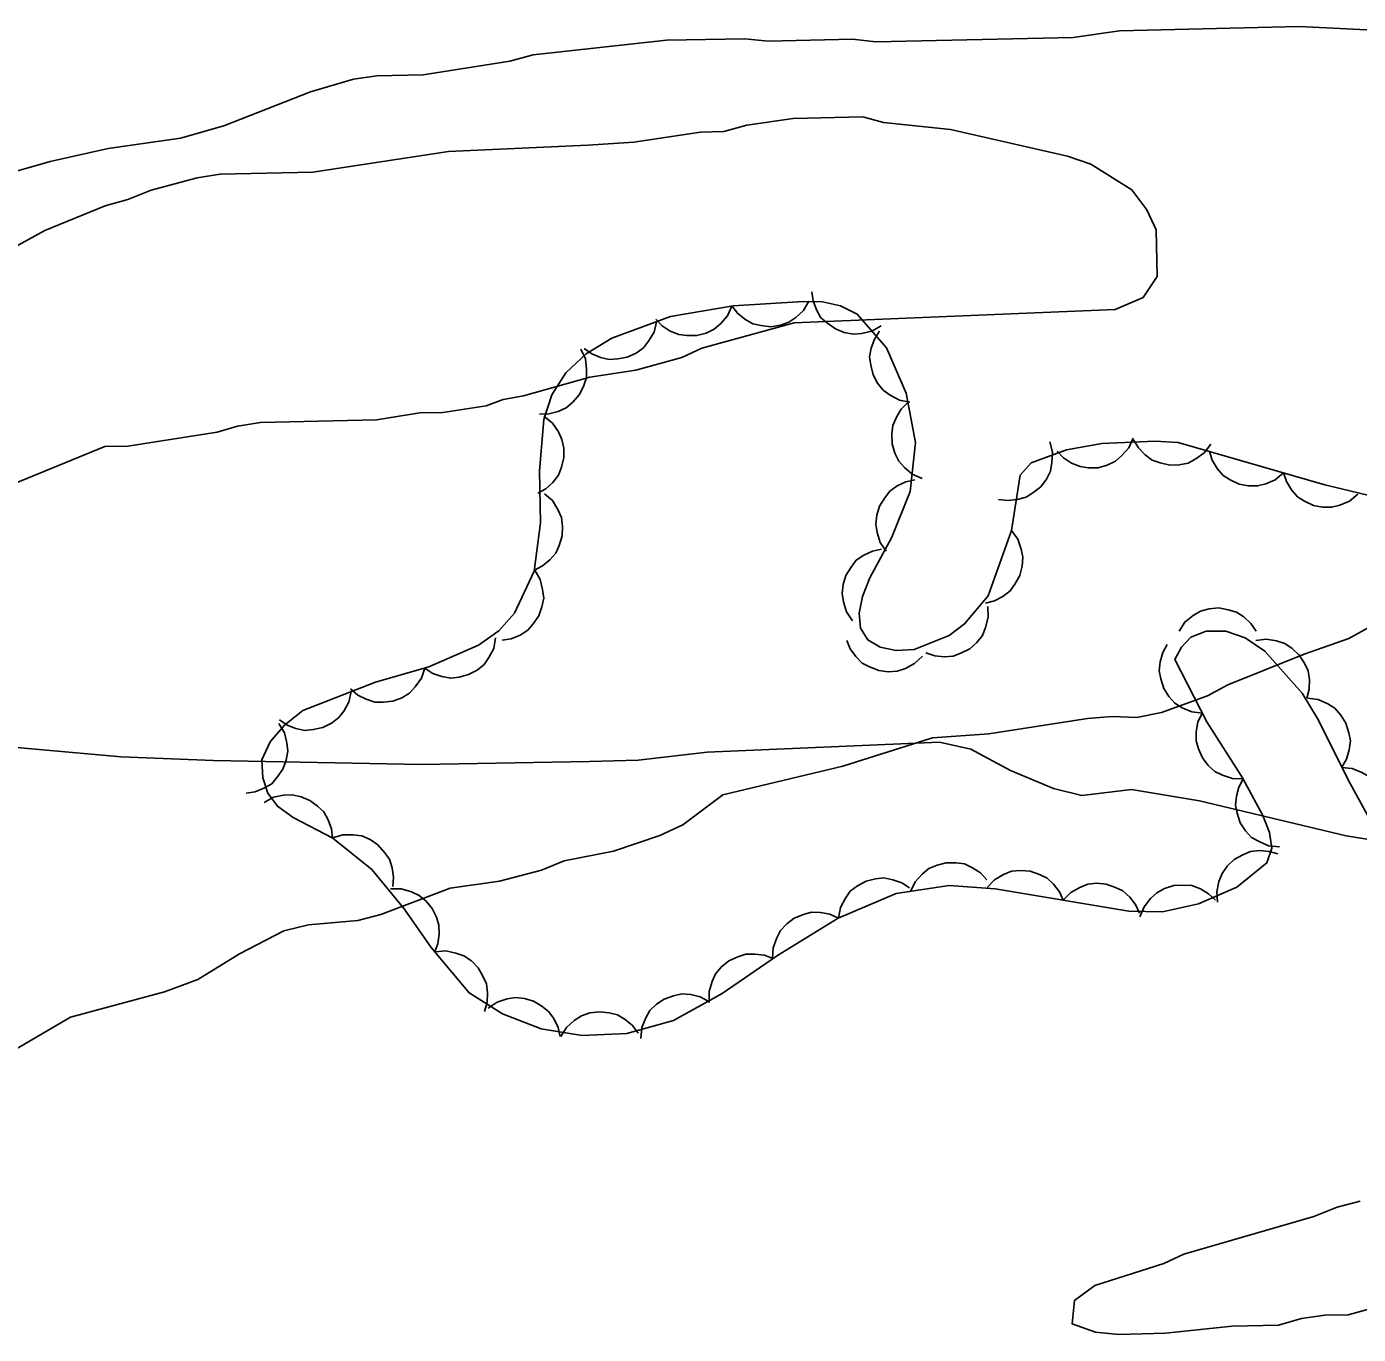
# Model space of a CAD drawing. Extents: x 336540 to 340074, y 5572036 to 5573747.
# Drawn here: x 338051.8 to 338103.6, y 5573054.1 to 5573104.9 of the extents above; entities that cross this region are included whole.
import ezdxf

# ---------------------------------------------------------------- set-up
doc = ezdxf.new("R2010")
doc.units = 0
for name, color, linetype in [('Niveau 2', 7, 'Continuous'), ('Niveau 22', 7, 'Continuous'), ('Niveau 44', 7, 'Continuous')]:
    doc.layers.add(name, color=color, linetype=linetype)

msp = doc.modelspace()

# ---------------------------------------------------------------- linework, layer by layer
at = {"layer": 'Niveau 2'}
for points in [[(338104.72, 5573104.73), (338101.32, 5573104.89), (338094.32, 5573104.73), (338092.52, 5573104.47), (338084.85, 5573104.3), (338083.94, 5573104.4), (338080.67, 5573104.33), (338079.76, 5573104.42), (338076.71, 5573104.36), (338071.53, 5573103.79), (338070.63, 5573103.55), (338067.26, 5573103.02), (338065.45, 5573102.98), (338064.55, 5573102.85), (338062.87, 5573102.36), (338059.51, 5573101.04), (338057.82, 5573100.55), (338055.01, 5573100.15), (338052.76, 5573099.65), (338051.08, 5573099.17)], [(338092.3, 5573099.86), (338087.75, 5573100.89), (338085.15, 5573101.17), (338084.35, 5573101.38), (338081.64, 5573101.32), (338079.84, 5573101.06), (338078.94, 5573100.81), (338078.04, 5573100.79), (338075.44, 5573100.4), (338073.66, 5573100.29)], [(338073.66, 5573100.29), (338068.24, 5573100.04), (338062.97, 5573099.24), (338059.36, 5573099.16), (338058.47, 5573099.02), (338056.68, 5573098.53), (338055.78, 5573098.17), (338054.89, 5573097.92), (338052.55, 5573096.97), (338049.1, 5573095.08)], [(338048.74, 5573086.06), (338054.88, 5573088.57), (338055.78, 5573088.59), (338059.25, 5573089.13), (338060.04, 5573089.37), (338060.93, 5573089.5), (338065.44, 5573089.61), (338067.12, 5573089.88), (338068.02, 5573089.9), (338069.7, 5573090.16), (338070.37, 5573090.4), (338071.16, 5573090.54), (338073.73, 5573091.27), (338075.52, 5573091.54), (338077.31, 5573092.03), (338078.09, 5573092.39), (338081.68, 5573093.38), (338094.16, 5573093.9), (338095.24, 5573094.37), (338095.79, 5573095.18), (338095.75, 5573096.99), (338095.39, 5573097.77), (338094.81, 5573098.55), (338093.21, 5573099.54), (338092.3, 5573099.86)], [(338104.08, 5573081.58), (338103.24, 5573081.11), (338101.5, 5573080.5), (338098.53, 5573079.31), (338097.75, 5573078.89), (338095.96, 5573078.23), (338095, 5573078.04), (338094.04, 5573078.08), (338093.08, 5573078), (338089.25, 5573077.41), (338087.05, 5573077.25), (338083.57, 5573076.15), (338078.9, 5573075.04), (338077.35, 5573073.87), (338076.45, 5573073.46), (338074.66, 5573072.85), (338072.74, 5573072.47), (338071.85, 5573072.11), (338070.22, 5573071.68), (338068.3, 5573071.41), (338065.61, 5573070.39), (338064.72, 5573070.15), (338062.8, 5573069.99), (338061.84, 5573069.75), (338060.11, 5573068.86), (338058.49, 5573067.86), (338057.2, 5573067.38), (338053.55, 5573066.4), (338051.04, 5573064.93)], [(338104.11, 5573055.07), (338103.21, 5573054.83), (338102.31, 5573054.81), (338101.4, 5573054.68), (338100.51, 5573054.43), (338098.7, 5573054.39), (338096.11, 5573054.11), (338094.3, 5573054.07), (338093.39, 5573054.16), (338092.48, 5573054.48), (338092.58, 5573055.39), (338093.36, 5573055.97), (338096.05, 5573056.82), (338096.83, 5573057.18), (338101.88, 5573058.65), (338102.78, 5573059.01), (338103.68, 5573059.25)]]:
    msp.add_lwpolyline(points, dxfattribs=at)
at = {"layer": 'Niveau 22'}
msp.add_lwpolyline([(338049.55, 5573077.04), (338055.52, 5573076.51), (338059.11, 5573076.37), (338067.19, 5573076.21), (338073.72, 5573076.33), (338075.61, 5573076.39), (338078.29, 5573076.7), (338087.33, 5573077.08), (338088.54, 5573076.81), (338090.09, 5573075.98), (338091.76, 5573075.28), (338092.86, 5573075.01), (338094.79, 5573075.24), (338097.44, 5573074.8), (338103.13, 5573073.44), (338109.08, 5573072.48), (338111.3, 5573072.28), (338123.55, 5573071.57), (338144.61, 5573070.08), (338150.49, 5573069.92)], dxfattribs=at)
at = {"layer": 'Niveau 44'}
for points in [[(338085.06, 5573093.26), (338084.69, 5573093.06), (338084.3, 5573092.97), (338083.97, 5573092.94), (338083.62, 5573093.01), (338083.28, 5573093.14), (338082.97, 5573093.37), (338082.72, 5573093.58), (338082.55, 5573093.89), (338082.41, 5573094.23), (338082.36, 5573094.59)], [(338090.12, 5573085.31), (338089.22, 5573082.77), (338088.3, 5573081.68), (338087.7, 5573081.23), (338086.34, 5573080.68), (338085.64, 5573080.64), (338085.02, 5573080.77), (338084.54, 5573081.06), (338084.25, 5573081.52), (338084.2, 5573082.1), (338084.33, 5573082.75), (338084.62, 5573083.47), (338085.48, 5573085.05), (338086.19, 5573086.83), (338086.39, 5573088.73), (338086.03, 5573090.65), (338085.27, 5573092.41), (338084.13, 5573093.72), (338083.48, 5573094.04), (338082.78, 5573094.19), (338082.03, 5573094.21), (338079.3, 5573094.04), (338076.87, 5573093.62), (338074.59, 5573092.78), (338073.59, 5573092.17), (338072.8, 5573091.43), (338072.26, 5573090.58), (338071.94, 5573089.62), (338071.78, 5573087.63), (338071.82, 5573085.61), (338071.57, 5573083.73), (338070.81, 5573082.1), (338070.2, 5573081.41), (338069.4, 5573080.85), (338067.48, 5573080.01), (338065.4, 5573079.42), (338062.58, 5573078.31), (338061.87, 5573077.74), (338061.31, 5573077.1), (338060.98, 5573076.4), (338061.02, 5573075.7), (338061.22, 5573075.1), (338061.59, 5573074.59), (338062.2, 5573074.15), (338063.74, 5573073.35), (338065.26, 5573072.13), (338066.52, 5573070.61), (338067.57, 5573069.1), (338069.04, 5573067.34), (338070.34, 5573066.53), (338071.84, 5573065.94), (338073.44, 5573065.68), (338075.17, 5573065.76), (338076.98, 5573066.27), (338078.88, 5573067.32), (338081.03, 5573068.79), (338083.39, 5573070.25), (338085.64, 5573071.2), (338087.7, 5573071.51), (338089.49, 5573071.39), (338094.69, 5573070.51), (338095.99, 5573070.49), (338097.4, 5573070.8), (338098.88, 5573071.45), (338100.05, 5573072.39), (338100.25, 5573072.96), (338100.15, 5573073.57), (338099.89, 5573074.23), (338099.11, 5573075.7), (338097.72, 5573077.87), (338096.48, 5573080.3), (338096.73, 5573080.77), (338097.1, 5573081.16), (338097.69, 5573081.4), (338098.46, 5573081.4), (338099.21, 5573081.14), (338099.98, 5573080.62), (338101.43, 5573078.99), (338102.06, 5573077.94), (338103.22, 5573075.62), (338104.85, 5573072.64)], [(338079.26, 5573094.03), (338079.09, 5573093.65), (338078.82, 5573093.35), (338078.57, 5573093.13), (338078.25, 5573092.98), (338077.89, 5573092.89), (338077.51, 5573092.89), (338077.19, 5573092.92), (338076.86, 5573093.06), (338076.55, 5573093.26), (338076.3, 5573093.52)], [(338082.25, 5573094.22), (338082.04, 5573093.86), (338081.74, 5573093.59), (338081.47, 5573093.4), (338081.14, 5573093.29), (338080.77, 5573093.23), (338080.39, 5573093.27), (338080.07, 5573093.34), (338079.76, 5573093.52), (338079.48, 5573093.75), (338079.26, 5573094.04)], [(338076.33, 5573093.42), (338076.23, 5573093.02), (338076.02, 5573092.67), (338075.82, 5573092.41), (338075.53, 5573092.2), (338075.19, 5573092.05), (338074.82, 5573091.98), (338074.49, 5573091.95), (338074.15, 5573092.03), (338073.81, 5573092.17), (338073.51, 5573092.38)], [(338086.18, 5573090.3), (338085.77, 5573090.38), (338085.41, 5573090.57), (338085.14, 5573090.76), (338084.92, 5573091.04), (338084.75, 5573091.36), (338084.66, 5573091.73), (338084.61, 5573092.06), (338084.67, 5573092.4), (338084.8, 5573092.75), (338084.99, 5573093.06)], [(338073.39, 5573092.36), (338073.56, 5573091.98), (338073.61, 5573091.58), (338073.6, 5573091.25), (338073.49, 5573090.91), (338073.32, 5573090.58), (338073.07, 5573090.3), (338072.82, 5573090.08), (338072.5, 5573089.94), (338072.14, 5573089.84), (338071.78, 5573089.83)], [(338086.65, 5573087.33), (338086.27, 5573087.5), (338085.96, 5573087.76), (338085.74, 5573088.01), (338085.59, 5573088.32), (338085.49, 5573088.68), (338085.48, 5573089.06), (338085.51, 5573089.39), (338085.65, 5573089.71), (338085.84, 5573090.03), (338086.1, 5573090.28)], [(338071.95, 5573089.75), (338072.28, 5573089.48), (338072.51, 5573089.15), (338072.65, 5573088.85), (338072.72, 5573088.51), (338072.72, 5573088.14), (338072.63, 5573087.77), (338072.51, 5573087.46), (338072.3, 5573087.18), (338072.02, 5573086.93), (338071.71, 5573086.76)], [(338091.62, 5573088.76), (338091.72, 5573088.35), (338091.7, 5573087.95), (338091.64, 5573087.62), (338091.48, 5573087.31), (338091.26, 5573087.01), (338090.96, 5573086.77), (338090.69, 5573086.6), (338090.35, 5573086.51), (338089.98, 5573086.47), (338089.62, 5573086.52)], [(338104.68, 5573086.52), (338102.3, 5573087.09), (338096.6, 5573088.73), (338095.71, 5573088.78), (338093.64, 5573088.69), (338092.27, 5573088.45), (338090.89, 5573087.94), (338090.46, 5573087.46), (338090.12, 5573085.31)], [(338094.86, 5573088.9), (338094.69, 5573088.52), (338094.42, 5573088.22), (338094.17, 5573088), (338093.85, 5573087.85), (338093.49, 5573087.75), (338093.11, 5573087.75), (338092.79, 5573087.79), (338092.46, 5573087.93), (338092.15, 5573088.13), (338091.9, 5573088.39)], [(338097.87, 5573088.66), (338097.62, 5573088.33), (338097.29, 5573088.09), (338096.99, 5573087.93), (338096.65, 5573087.86), (338096.28, 5573087.85), (338095.91, 5573087.94), (338095.6, 5573088.04), (338095.32, 5573088.25), (338095.06, 5573088.52), (338094.87, 5573088.83)], [(338100.7, 5573087.55), (338100.38, 5573087.28), (338100.01, 5573087.12), (338099.69, 5573087.04), (338099.34, 5573087.04), (338098.98, 5573087.11), (338098.63, 5573087.28), (338098.35, 5573087.45), (338098.12, 5573087.72), (338097.93, 5573088.04), (338097.82, 5573088.38)], [(338085.26, 5573084.5), (338085.02, 5573084.84), (338084.9, 5573085.23), (338084.85, 5573085.55), (338084.89, 5573085.9), (338085, 5573086.26), (338085.2, 5573086.58), (338085.39, 5573086.84), (338085.68, 5573087.05), (338086.02, 5573087.2), (338086.37, 5573087.28)], [(338103.59, 5573086.72), (338103.27, 5573086.45), (338102.89, 5573086.29), (338102.57, 5573086.21), (338102.22, 5573086.21), (338101.86, 5573086.28), (338101.51, 5573086.45), (338101.24, 5573086.62), (338101.01, 5573086.89), (338100.82, 5573087.21), (338100.7, 5573087.55)], [(338071.97, 5573086.74), (338072.28, 5573086.47), (338072.49, 5573086.12), (338072.63, 5573085.82), (338072.67, 5573085.47), (338072.66, 5573085.1), (338072.54, 5573084.73), (338072.41, 5573084.43), (338072.18, 5573084.17), (338071.9, 5573083.93), (338071.58, 5573083.77)], [(338090.12, 5573085.31), (338090.37, 5573084.97), (338090.5, 5573084.59), (338090.57, 5573084.27), (338090.54, 5573083.92), (338090.45, 5573083.56), (338090.26, 5573083.22), (338090.08, 5573082.96), (338089.79, 5573082.75), (338089.47, 5573082.57), (338089.12, 5573082.48)], [(338083.95, 5573081.8), (338083.71, 5573082.15), (338083.6, 5573082.54), (338083.54, 5573082.86), (338083.58, 5573083.21), (338083.69, 5573083.56), (338083.89, 5573083.89), (338084.09, 5573084.15), (338084.38, 5573084.35), (338084.72, 5573084.51), (338085.07, 5573084.58)], [(338071.59, 5573083.77), (338071.8, 5573083.41), (338071.9, 5573083.01), (338071.94, 5573082.68), (338071.87, 5573082.34), (338071.75, 5573081.99), (338071.53, 5573081.68), (338071.32, 5573081.43), (338071.02, 5573081.24), (338070.67, 5573081.1), (338070.32, 5573081.05)], [(338089.2, 5573082.35), (338089.22, 5573081.94), (338089.12, 5573081.54), (338089, 5573081.23), (338088.78, 5573080.96), (338088.5, 5573080.71), (338088.16, 5573080.54), (338087.86, 5573080.42), (338087.51, 5573080.4), (338087.14, 5573080.44), (338086.8, 5573080.55)], [(338096.64, 5573081.4), (338096.87, 5573081.75), (338097.19, 5573082), (338097.47, 5573082.17), (338097.81, 5573082.26), (338098.18, 5573082.3), (338098.55, 5573082.23), (338098.87, 5573082.14), (338099.16, 5573081.95), (338099.43, 5573081.7), (338099.64, 5573081.4)], [(338070.07, 5573081.14), (338070, 5573080.73), (338069.81, 5573080.37), (338069.62, 5573080.1), (338069.35, 5573079.88), (338069.02, 5573079.71), (338068.65, 5573079.61), (338068.33, 5573079.57), (338067.98, 5573079.63), (338067.63, 5573079.75), (338067.33, 5573079.94)], [(338086.66, 5573080.43), (338086.36, 5573080.14), (338086, 5573079.95), (338085.68, 5573079.84), (338085.33, 5573079.82), (338084.97, 5573079.87), (338084.61, 5573080.01), (338084.32, 5573080.16), (338084.07, 5573080.41), (338083.86, 5573080.71), (338083.72, 5573081.04)], [(338099.62, 5573081.03), (338100.03, 5573081.08), (338100.43, 5573081.02), (338100.75, 5573080.92), (338101.04, 5573080.73), (338101.31, 5573080.47), (338101.51, 5573080.15), (338101.66, 5573079.86), (338101.71, 5573079.51), (338101.7, 5573079.14), (338101.61, 5573078.79)], [(338097.55, 5573078.21), (338097.13, 5573078.26), (338096.76, 5573078.42), (338096.48, 5573078.6), (338096.24, 5573078.86), (338096.05, 5573079.17), (338095.93, 5573079.54), (338095.87, 5573079.86), (338095.91, 5573080.21), (338096.01, 5573080.57), (338096.18, 5573080.88)], [(338067.32, 5573079.96), (338067.19, 5573079.57), (338066.95, 5573079.23), (338066.73, 5573078.99), (338066.43, 5573078.81), (338066.08, 5573078.68), (338065.7, 5573078.64), (338065.37, 5573078.64), (338065.04, 5573078.75), (338064.71, 5573078.91), (338064.43, 5573079.15)], [(338064.46, 5573079.05), (338064.37, 5573078.64), (338064.17, 5573078.29), (338063.97, 5573078.03), (338063.69, 5573077.82), (338063.36, 5573077.65), (338062.98, 5573077.57), (338062.66, 5573077.54), (338062.31, 5573077.61), (338061.97, 5573077.75), (338061.67, 5573077.95)], [(338101.63, 5573078.79), (338102.05, 5573078.74), (338102.42, 5573078.57), (338102.7, 5573078.4), (338102.93, 5573078.13), (338103.12, 5573077.82), (338103.24, 5573077.45), (338103.3, 5573077.13), (338103.25, 5573076.78), (338103.15, 5573076.42), (338102.97, 5573076.11)], [(338061.64, 5573077.81), (338061.86, 5573077.45), (338061.95, 5573077.06), (338061.99, 5573076.73), (338061.93, 5573076.38), (338061.8, 5573076.03), (338061.58, 5573075.72), (338061.37, 5573075.47), (338061.06, 5573075.29), (338060.72, 5573075.15), (338060.37, 5573075.1)], [(338099.13, 5573075.66), (338098.72, 5573075.67), (338098.33, 5573075.8), (338098.03, 5573075.95), (338097.77, 5573076.18), (338097.55, 5573076.48), (338097.4, 5573076.83), (338097.3, 5573077.14), (338097.31, 5573077.49), (338097.37, 5573077.86), (338097.52, 5573078.19)], [(338102.96, 5573076.1), (338103.37, 5573076.06), (338103.75, 5573075.91), (338104.04, 5573075.74), (338104.28, 5573075.49), (338104.48, 5573075.18), (338104.61, 5573074.82), (338104.68, 5573074.5), (338104.65, 5573074.15), (338104.56, 5573073.79), (338104.4, 5573073.47)], [(338100.54, 5573073.01), (338100.12, 5573073.06), (338099.75, 5573073.22), (338099.46, 5573073.38), (338099.22, 5573073.64), (338099.02, 5573073.95), (338098.9, 5573074.32), (338098.83, 5573074.63), (338098.87, 5573074.99), (338098.96, 5573075.34), (338099.13, 5573075.66)], [(338061.07, 5573074.74), (338061.44, 5573074.94), (338061.83, 5573075.02), (338062.16, 5573075.04), (338062.51, 5573074.96), (338062.85, 5573074.82), (338063.15, 5573074.59), (338063.39, 5573074.37), (338063.56, 5573074.06), (338063.69, 5573073.71), (338063.73, 5573073.35)], [(338063.73, 5573073.36), (338064.13, 5573073.48), (338064.54, 5573073.48), (338064.87, 5573073.44), (338065.19, 5573073.3), (338065.49, 5573073.09), (338065.75, 5573072.8), (338065.94, 5573072.54), (338066.05, 5573072.2), (338066.1, 5573071.84), (338066.07, 5573071.48)], [(338098.14, 5573070.86), (338098.11, 5573071.27), (338098.19, 5573071.67), (338098.31, 5573071.98), (338098.51, 5573072.26), (338098.78, 5573072.52), (338099.12, 5573072.71), (338099.42, 5573072.84), (338099.77, 5573072.87), (338100.14, 5573072.84), (338100.48, 5573072.74)], [(338086.2, 5573071.28), (338086.38, 5573071.66), (338086.65, 5573071.96), (338086.91, 5573072.17), (338087.23, 5573072.31), (338087.59, 5573072.4), (338087.97, 5573072.39), (338088.3, 5573072.35), (338088.61, 5573072.2), (338088.92, 5573072), (338089.17, 5573071.73)], [(338089.18, 5573071.44), (338089.47, 5573071.74), (338089.82, 5573071.94), (338090.13, 5573072.07), (338090.48, 5573072.1), (338090.85, 5573072.07), (338091.21, 5573071.94), (338091.51, 5573071.8), (338091.76, 5573071.56), (338091.99, 5573071.27), (338092.14, 5573070.94)], [(338083.4, 5573070.25), (338083.48, 5573070.66), (338083.67, 5573071.02), (338083.86, 5573071.29), (338084.14, 5573071.5), (338084.47, 5573071.68), (338084.84, 5573071.77), (338085.16, 5573071.81), (338085.51, 5573071.74), (338085.86, 5573071.62), (338086.16, 5573071.42)], [(338092.14, 5573070.94), (338092.43, 5573071.24), (338092.78, 5573071.44), (338093.09, 5573071.57), (338093.44, 5573071.6), (338093.81, 5573071.57), (338094.17, 5573071.44), (338094.46, 5573071.3), (338094.72, 5573071.06), (338094.95, 5573070.77), (338095.1, 5573070.44)], [(338065.99, 5573071.38), (338066.4, 5573071.38), (338066.8, 5573071.27), (338067.1, 5573071.13), (338067.37, 5573070.91), (338067.6, 5573070.62), (338067.77, 5573070.28), (338067.87, 5573069.97), (338067.88, 5573069.62), (338067.83, 5573069.25), (338067.7, 5573068.91)], [(338095.12, 5573070.3), (338095.28, 5573070.69), (338095.53, 5573071.01), (338095.77, 5573071.23), (338096.08, 5573071.4), (338096.44, 5573071.51), (338096.82, 5573071.52), (338097.14, 5573071.51), (338097.47, 5573071.38), (338097.79, 5573071.19), (338098.05, 5573070.94)], [(338080.84, 5573068.68), (338080.86, 5573069.09), (338081, 5573069.48), (338081.15, 5573069.77), (338081.39, 5573070.03), (338081.68, 5573070.25), (338082.04, 5573070.39), (338082.35, 5573070.48), (338082.7, 5573070.47), (338083.07, 5573070.4), (338083.4, 5573070.25)], [(338067.72, 5573068.93), (338068.13, 5573068.97), (338068.53, 5573068.89), (338068.84, 5573068.78), (338069.13, 5573068.58), (338069.39, 5573068.32), (338069.58, 5573067.99), (338069.72, 5573067.69), (338069.76, 5573067.34), (338069.74, 5573066.97), (338069.64, 5573066.62)], [(338078.37, 5573066.97), (338078.37, 5573067.39), (338078.49, 5573067.78), (338078.62, 5573068.08), (338078.85, 5573068.35), (338079.14, 5573068.58), (338079.49, 5573068.74), (338079.8, 5573068.85), (338080.15, 5573068.85), (338080.52, 5573068.8), (338080.85, 5573068.67)], [(338069.78, 5573066.75), (338070.13, 5573066.98), (338070.52, 5573067.11), (338070.84, 5573067.16), (338071.19, 5573067.12), (338071.55, 5573067.02), (338071.87, 5573066.82), (338072.13, 5573066.62), (338072.34, 5573066.34), (338072.5, 5573066), (338072.58, 5573065.65)], [(338075.72, 5573065.57), (338075.76, 5573065.99), (338075.91, 5573066.37), (338076.07, 5573066.65), (338076.33, 5573066.9), (338076.63, 5573067.1), (338076.99, 5573067.23), (338077.31, 5573067.3), (338077.66, 5573067.28), (338078.02, 5573067.19), (338078.34, 5573067.02)], [(338072.61, 5573065.64), (338072.83, 5573066), (338073.13, 5573066.27), (338073.41, 5573066.45), (338073.74, 5573066.56), (338074.11, 5573066.61), (338074.49, 5573066.56), (338074.81, 5573066.49), (338075.11, 5573066.31), (338075.39, 5573066.07), (338075.61, 5573065.78)]]:
    msp.add_lwpolyline(points, dxfattribs=at)

doc.saveas('drawing.dxf')
